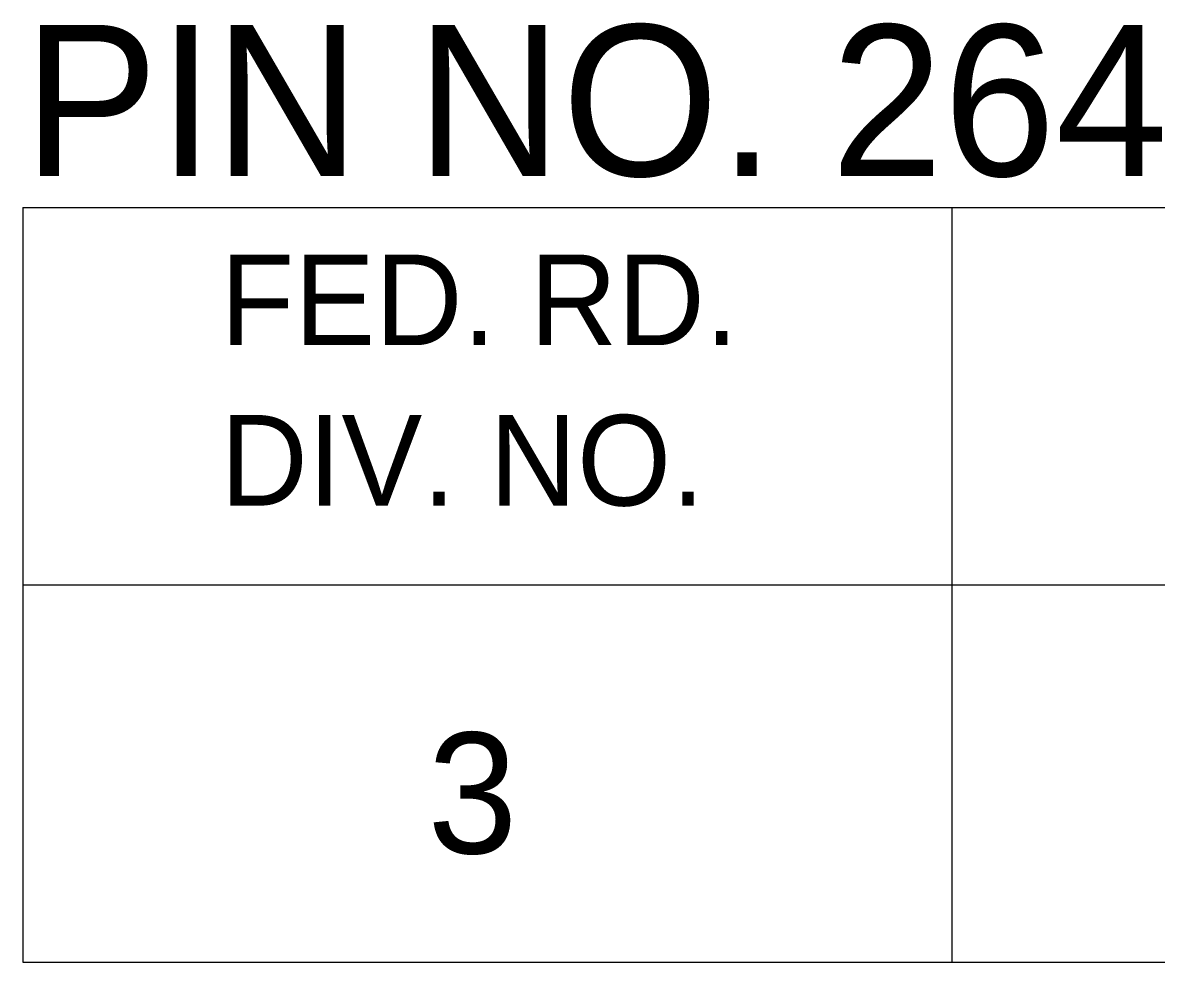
# Model space of a CAD drawing. Extents: x 1000 to 1162, y 999 to 8520.
# Drawn here: x 1133.055 to 1136.81, y 6620.046 to 6623.157 of the extents above; entities that cross this region are included whole.
import ezdxf

# ---------------------------------------------------------------- set-up
doc = ezdxf.new("R2010")
doc.units = 0
doc.layers.add('Level 20', color=7, linetype='Continuous')
doc.layers.add('Level 3', color=7, linetype='Continuous')

msp = doc.modelspace()

# ---------------------------------------------------------------- linework, layer by layer
at = {"layer": 'Level 3'}
for p, q in [((1133.055, 6622.5458), (1161.555, 6622.5458)), ((1133.055, 6622.5458), (1133.055, 6620.0458)), ((1133.055, 6622.5458), (1161.555, 6622.5458)), ((1133.055, 6622.5458), (1133.055, 6620.0458)), ((1133.055, 6622.5458), (1161.555, 6622.5458)), ((1133.055, 6622.5458), (1133.055, 6620.0458)), ((1133.055, 6622.5458), (1161.555, 6622.5458)), ((1133.055, 6622.5458), (1133.055, 6620.0458)), ((1133.055, 6622.5458), (1161.555, 6622.5458)), ((1133.055, 6622.5458), (1133.055, 6620.0458)), ((1133.055, 6622.5458), (1161.555, 6622.5458)), ((1133.055, 6622.5458), (1133.055, 6620.0458)), ((1133.055, 6622.5458), (1161.555, 6622.5458)), ((1133.055, 6622.5458), (1133.055, 6620.0458)), ((1133.055, 6622.5458), (1161.555, 6622.5458)), ((1133.055, 6622.5458), (1133.055, 6620.0458)), ((1133.055, 6622.5458), (1161.555, 6622.5458)), ((1133.055, 6622.5458), (1133.055, 6620.0458)), ((1133.055, 6622.5458), (1161.555, 6622.5458)), ((1133.055, 6622.5458), (1133.055, 6620.0458)), ((1133.055, 6622.5458), (1161.555, 6622.5458)), ((1133.055, 6622.5458), (1133.055, 6620.0458)), ((1133.055, 6622.5458), (1161.555, 6622.5458)), ((1133.055, 6622.5458), (1133.055, 6620.0458)), ((1133.055, 6622.5458), (1161.555, 6622.5458)), ((1133.055, 6622.5458), (1133.055, 6620.0458)), ((1133.055, 6622.5458), (1161.555, 6622.5458)), ((1133.055, 6622.5458), (1133.055, 6620.0458)), ((1133.055, 6622.5458), (1161.555, 6622.5458)), ((1133.055, 6622.5458), (1133.055, 6620.0458)), ((1133.055, 6622.5458), (1161.555, 6622.5458)), ((1133.055, 6622.5458), (1133.055, 6620.0458)), ((1133.055, 6622.5458), (1161.555, 6622.5458)), ((1133.055, 6622.5458), (1133.055, 6620.0458)), ((1133.055, 6622.5458), (1161.555, 6622.5458)), ((1133.055, 6622.5458), (1133.055, 6620.0458)), ((1133.055, 6622.5458), (1161.555, 6622.5458)), ((1133.055, 6622.5458), (1133.055, 6620.0458)), ((1133.055, 6622.5458), (1161.555, 6622.5458)), ((1133.055, 6622.5458), (1133.055, 6620.0458)), ((1133.055, 6622.5458), (1161.555, 6622.5458)), ((1133.055, 6622.5458), (1133.055, 6620.0458)), ((1133.055, 6622.5458), (1161.555, 6622.5458)), ((1133.055, 6622.5458), (1133.055, 6620.0458)), ((1133.055, 6622.5458), (1161.555, 6622.5458)), ((1133.055, 6622.5458), (1133.055, 6620.0458)), ((1133.055, 6622.5458), (1161.555, 6622.5458)), ((1133.055, 6622.5458), (1133.055, 6620.0458)), ((1133.055, 6622.5458), (1161.555, 6622.5458)), ((1133.055, 6622.5458), (1133.055, 6620.0458)), ((1133.055, 6622.5458), (1161.555, 6622.5458)), ((1133.055, 6622.5458), (1133.055, 6620.0458)), ((1133.055, 6622.5458), (1161.555, 6622.5458)), ((1133.055, 6622.5458), (1133.055, 6620.0458)), ((1133.055, 6622.5458), (1161.555, 6622.5458)), ((1133.055, 6622.5458), (1133.055, 6620.0458)), ((1133.055, 6622.5458), (1161.555, 6622.5458)), ((1133.055, 6622.5458), (1133.055, 6620.0458)), ((1133.055, 6622.5458), (1161.555, 6622.5458)), ((1133.055, 6622.5458), (1133.055, 6620.0458)), ((1133.055, 6622.5458), (1161.555, 6622.5458)), ((1133.055, 6622.5458), (1133.055, 6620.0458)), ((1133.055, 6622.5458), (1161.555, 6622.5458)), ((1133.055, 6622.5458), (1133.055, 6620.0458)), ((1133.055, 6622.5458), (1161.555, 6622.5458)), ((1133.055, 6622.5458), (1133.055, 6620.0458)), ((1133.055, 6622.5458), (1161.555, 6622.5458)), ((1133.055, 6622.5458), (1133.055, 6620.0458)), ((1133.055, 6622.5458), (1161.555, 6622.5458)), ((1133.055, 6622.5458), (1133.055, 6620.0458)), ((1133.055, 6622.5458), (1161.555, 6622.5458)), ((1133.055, 6622.5458), (1133.055, 6620.0458)), ((1133.055, 6622.5458), (1161.555, 6622.5458)), ((1133.055, 6622.5458), (1133.055, 6620.0458)), ((1133.055, 6622.5458), (1161.555, 6622.5458)), ((1133.055, 6622.5458), (1133.055, 6620.0458)), ((1133.055, 6622.5458), (1161.555, 6622.5458)), ((1133.055, 6622.5458), (1133.055, 6620.0458)), ((1133.055, 6622.5458), (1161.555, 6622.5458)), ((1133.055, 6622.5458), (1133.055, 6620.0458)), ((1133.055, 6622.5458), (1161.555, 6622.5458)), ((1133.055, 6622.5458), (1133.055, 6620.0458)), ((1133.055, 6622.5458), (1161.555, 6622.5458)), ((1133.055, 6622.5458), (1133.055, 6620.0458)), ((1133.055, 6622.5458), (1161.555, 6622.5458)), ((1133.055, 6622.5458), (1133.055, 6620.0458)), ((1133.055, 6622.5458), (1161.555, 6622.5458)), ((1133.055, 6622.5458), (1133.055, 6620.0458)), ((1133.055, 6622.5458), (1161.555, 6622.5458)), ((1133.055, 6622.5458), (1133.055, 6620.0458)), ((1133.055, 6622.5458), (1161.555, 6622.5458)), ((1133.055, 6622.5458), (1133.055, 6620.0458)), ((1133.055, 6622.5458), (1161.555, 6622.5458)), ((1133.055, 6622.5458), (1133.055, 6620.0458)), ((1136.1323, 6622.5458), (1136.1323, 6620.0458)), ((1136.1323, 6622.5458), (1136.1323, 6620.0458)), ((1136.1323, 6622.5458), (1136.1323, 6620.0458)), ((1136.1323, 6622.5458), (1136.1323, 6620.0458)), ((1136.1323, 6622.5458), (1136.1323, 6620.0458)), ((1136.1323, 6622.5458), (1136.1323, 6620.0458)), ((1136.1323, 6622.5458), (1136.1323, 6620.0458)), ((1136.1323, 6622.5458), (1136.1323, 6620.0458)), ((1136.1323, 6622.5458), (1136.1323, 6620.0458)), ((1136.1323, 6622.5458), (1136.1323, 6620.0458)), ((1136.1323, 6622.5458), (1136.1323, 6620.0458)), ((1136.1323, 6622.5458), (1136.1323, 6620.0458)), ((1136.1323, 6622.5458), (1136.1323, 6620.0458)), ((1136.1323, 6622.5458), (1136.1323, 6620.0458)), ((1136.1323, 6622.5458), (1136.1323, 6620.0458)), ((1136.1323, 6622.5458), (1136.1323, 6620.0458)), ((1136.1323, 6622.5458), (1136.1323, 6620.0458)), ((1136.1323, 6622.5458), (1136.1323, 6620.0458)), ((1136.1323, 6622.5458), (1136.1323, 6620.0458)), ((1136.1323, 6622.5458), (1136.1323, 6620.0458)), ((1136.1323, 6622.5458), (1136.1323, 6620.0458)), ((1136.1323, 6622.5458), (1136.1323, 6620.0458)), ((1136.1323, 6622.5458), (1136.1323, 6620.0458)), ((1136.1323, 6622.5458), (1136.1323, 6620.0458)), ((1136.1323, 6622.5458), (1136.1323, 6620.0458)), ((1136.1323, 6622.5458), (1136.1323, 6620.0458)), ((1136.1323, 6622.5458), (1136.1323, 6620.0458)), ((1136.1323, 6622.5458), (1136.1323, 6620.0458)), ((1136.1323, 6622.5458), (1136.1323, 6620.0458)), ((1136.1323, 6622.5458), (1136.1323, 6620.0458)), ((1136.1323, 6622.5458), (1136.1323, 6620.0458)), ((1136.1323, 6622.5458), (1136.1323, 6620.0458)), ((1136.1323, 6622.5458), (1136.1323, 6620.0458)), ((1136.1323, 6622.5458), (1136.1323, 6620.0458)), ((1136.1323, 6622.5458), (1136.1323, 6620.0458)), ((1136.1323, 6622.5458), (1136.1323, 6620.0458)), ((1136.1323, 6622.5458), (1136.1323, 6620.0458)), ((1136.1323, 6622.5458), (1136.1323, 6620.0458)), ((1136.1323, 6622.5458), (1136.1323, 6620.0458)), ((1136.1323, 6622.5458), (1136.1323, 6620.0458)), ((1136.1323, 6622.5458), (1136.1323, 6620.0458)), ((1136.1323, 6622.5458), (1136.1323, 6620.0458)), ((1136.1323, 6622.5458), (1136.1323, 6620.0458)), ((1136.1323, 6622.5458), (1136.1323, 6620.0458)), ((1136.1323, 6622.5458), (1136.1323, 6620.0458)), ((1136.1323, 6622.5458), (1136.1323, 6620.0458)), ((1136.1323, 6622.5458), (1136.1323, 6620.0458)), ((1133.055, 6621.2958), (1161.555, 6621.2958)), ((1133.055, 6621.2958), (1161.555, 6621.2958)), ((1133.055, 6621.2958), (1161.555, 6621.2958)), ((1133.055, 6621.2958), (1161.555, 6621.2958)), ((1133.055, 6621.2958), (1161.555, 6621.2958)), ((1133.055, 6621.2958), (1161.555, 6621.2958)), ((1133.055, 6621.2958), (1161.555, 6621.2958)), ((1133.055, 6621.2958), (1161.555, 6621.2958)), ((1133.055, 6621.2958), (1161.555, 6621.2958)), ((1133.055, 6621.2958), (1161.555, 6621.2958)), ((1133.055, 6621.2958), (1161.555, 6621.2958)), ((1133.055, 6621.2958), (1161.555, 6621.2958)), ((1133.055, 6621.2958), (1161.555, 6621.2958)), ((1133.055, 6621.2958), (1161.555, 6621.2958)), ((1133.055, 6621.2958), (1161.555, 6621.2958)), ((1133.055, 6621.2958), (1161.555, 6621.2958)), ((1133.055, 6621.2958), (1161.555, 6621.2958)), ((1133.055, 6621.2958), (1161.555, 6621.2958)), ((1133.055, 6621.2958), (1161.555, 6621.2958)), ((1133.055, 6621.2958), (1161.555, 6621.2958)), ((1133.055, 6621.2958), (1161.555, 6621.2958)), ((1133.055, 6621.2958), (1161.555, 6621.2958)), ((1133.055, 6621.2958), (1161.555, 6621.2958)), ((1133.055, 6621.2958), (1161.555, 6621.2958)), ((1133.055, 6621.2958), (1161.555, 6621.2958)), ((1133.055, 6621.2958), (1161.555, 6621.2958)), ((1133.055, 6621.2958), (1161.555, 6621.2958)), ((1133.055, 6621.2958), (1161.555, 6621.2958)), ((1133.055, 6621.2958), (1161.555, 6621.2958)), ((1133.055, 6621.2958), (1161.555, 6621.2958)), ((1133.055, 6621.2958), (1161.555, 6621.2958)), ((1133.055, 6621.2958), (1161.555, 6621.2958)), ((1133.055, 6621.2958), (1161.555, 6621.2958)), ((1133.055, 6621.2958), (1161.555, 6621.2958)), ((1133.055, 6621.2958), (1161.555, 6621.2958)), ((1133.055, 6621.2958), (1161.555, 6621.2958)), ((1133.055, 6621.2958), (1161.555, 6621.2958)), ((1133.055, 6621.2958), (1161.555, 6621.2958)), ((1133.055, 6621.2958), (1161.555, 6621.2958)), ((1133.055, 6621.2958), (1161.555, 6621.2958)), ((1133.055, 6621.2958), (1161.555, 6621.2958)), ((1133.055, 6621.2958), (1161.555, 6621.2958)), ((1133.055, 6621.2958), (1161.555, 6621.2958)), ((1133.055, 6621.2958), (1161.555, 6621.2958)), ((1133.055, 6621.2958), (1161.555, 6621.2958)), ((1133.055, 6621.2958), (1161.555, 6621.2958)), ((1133.055, 6621.2958), (1161.555, 6621.2958)), ((1133.055, 6620.0458), (1161.555, 6620.0458)), ((1133.055, 6620.0458), (1161.555, 6620.0458)), ((1133.055, 6620.0458), (1161.555, 6620.0458)), ((1133.055, 6620.0458), (1161.555, 6620.0458)), ((1133.055, 6620.0458), (1161.555, 6620.0458)), ((1133.055, 6620.0458), (1161.555, 6620.0458)), ((1133.055, 6620.0458), (1161.555, 6620.0458)), ((1133.055, 6620.0458), (1161.555, 6620.0458)), ((1133.055, 6620.0458), (1161.555, 6620.0458)), ((1133.055, 6620.0458), (1161.555, 6620.0458)), ((1133.055, 6620.0458), (1161.555, 6620.0458)), ((1133.055, 6620.0458), (1161.555, 6620.0458)), ((1133.055, 6620.0458), (1161.555, 6620.0458)), ((1133.055, 6620.0458), (1161.555, 6620.0458)), ((1133.055, 6620.0458), (1161.555, 6620.0458)), ((1133.055, 6620.0458), (1161.555, 6620.0458)), ((1133.055, 6620.0458), (1161.555, 6620.0458)), ((1133.055, 6620.0458), (1161.555, 6620.0458)), ((1133.055, 6620.0458), (1161.555, 6620.0458)), ((1133.055, 6620.0458), (1161.555, 6620.0458)), ((1133.055, 6620.0458), (1161.555, 6620.0458)), ((1133.055, 6620.0458), (1161.555, 6620.0458)), ((1133.055, 6620.0458), (1161.555, 6620.0458)), ((1133.055, 6620.0458), (1161.555, 6620.0458)), ((1133.055, 6620.0458), (1161.555, 6620.0458)), ((1133.055, 6620.0458), (1161.555, 6620.0458)), ((1133.055, 6620.0458), (1161.555, 6620.0458)), ((1133.055, 6620.0458), (1161.555, 6620.0458)), ((1133.055, 6620.0458), (1161.555, 6620.0458)), ((1133.055, 6620.0458), (1161.555, 6620.0458)), ((1133.055, 6620.0458), (1161.555, 6620.0458)), ((1133.055, 6620.0458), (1161.555, 6620.0458)), ((1133.055, 6620.0458), (1161.555, 6620.0458)), ((1133.055, 6620.0458), (1161.555, 6620.0458)), ((1133.055, 6620.0458), (1161.555, 6620.0458)), ((1133.055, 6620.0458), (1161.555, 6620.0458)), ((1133.055, 6620.0458), (1161.555, 6620.0458)), ((1133.055, 6620.0458), (1161.555, 6620.0458)), ((1133.055, 6620.0458), (1161.555, 6620.0458)), ((1133.055, 6620.0458), (1161.555, 6620.0458)), ((1133.055, 6620.0458), (1161.555, 6620.0458)), ((1133.055, 6620.0458), (1161.555, 6620.0458)), ((1133.055, 6620.0458), (1161.555, 6620.0458)), ((1133.055, 6620.0458), (1161.555, 6620.0458)), ((1133.055, 6620.0458), (1161.555, 6620.0458)), ((1133.055, 6620.0458), (1161.555, 6620.0458)), ((1133.055, 6620.0458), (1161.555, 6620.0458))]:
    msp.add_line(p, q, dxfattribs=at)

# ---------------------------------------------------------------- texts
at = {"layer": 'Level 20'}
msp.add_text('PIN NO. 26432', height=0.5, dxfattribs=at).set_placement((1133.0578, 6622.65))
at = {"layer": 'Level 3'}
for s, height, p in [('FED. RD.', 0.3, (1133.7098, 6622.0896)), ('FED. RD.', 0.3, (1133.7098, 6622.0896)), ('FED. RD.', 0.3, (1133.7098, 6622.0896)), ('FED. RD.', 0.3, (1133.7098, 6622.0896)), ('FED. RD.', 0.3, (1133.7098, 6622.0896)), ('FED. RD.', 0.3, (1133.7098, 6622.0896)), ('FED. RD.', 0.3, (1133.7098, 6622.0896)), ('FED. RD.', 0.3, (1133.7098, 6622.0896)), ('FED. RD.', 0.3, (1133.7098, 6622.0896)), ('FED. RD.', 0.3, (1133.7098, 6622.0896)), ('FED. RD.', 0.3, (1133.7098, 6622.0896)), ('FED. RD.', 0.3, (1133.7098, 6622.0896)), ('FED. RD.', 0.3, (1133.7098, 6622.0896)), ('FED. RD.', 0.3, (1133.7098, 6622.0896)), ('FED. RD.', 0.3, (1133.7098, 6622.0896)), ('FED. RD.', 0.3, (1133.7098, 6622.0896)), ('FED. RD.', 0.3, (1133.7098, 6622.0896)), ('FED. RD.', 0.3, (1133.7098, 6622.0896)), ('FED. RD.', 0.3, (1133.7098, 6622.0896)), ('FED. RD.', 0.3, (1133.7098, 6622.0896)), ('FED. RD.', 0.3, (1133.7098, 6622.0896)), ('FED. RD.', 0.3, (1133.7098, 6622.0896)), ('FED. RD.', 0.3, (1133.7098, 6622.0896)), ('FED. RD.', 0.3, (1133.7098, 6622.0896)), ('FED. RD.', 0.3, (1133.7098, 6622.0896)), ('FED. RD.', 0.3, (1133.7098, 6622.0896)), ('FED. RD.', 0.3, (1133.7098, 6622.0896)), ('FED. RD.', 0.3, (1133.7098, 6622.0896)), ('FED. RD.', 0.3, (1133.7098, 6622.0896)), ('FED. RD.', 0.3, (1133.7098, 6622.0896)), ('FED. RD.', 0.3, (1133.7098, 6622.0896)), ('FED. RD.', 0.3, (1133.7098, 6622.0896)), ('FED. RD.', 0.3, (1133.7098, 6622.0896)), ('FED. RD.', 0.3, (1133.7098, 6622.0896)), ('FED. RD.', 0.3, (1133.7098, 6622.0896)), ('FED. RD.', 0.3, (1133.7098, 6622.0896)), ('FED. RD.', 0.3, (1133.7098, 6622.0896)), ('FED. RD.', 0.3, (1133.7098, 6622.0896)), ('FED. RD.', 0.3, (1133.7098, 6622.0896)), ('FED. RD.', 0.3, (1133.7098, 6622.0896)), ('FED. RD.', 0.3, (1133.7098, 6622.0896)), ('FED. RD.', 0.3, (1133.7098, 6622.0896)), ('FED. RD.', 0.3, (1133.7098, 6622.0896)), ('FED. RD.', 0.3, (1133.7098, 6622.0896)), ('FED. RD.', 0.3, (1133.7098, 6622.0896)), ('FED. RD.', 0.3, (1133.7098, 6622.0896)), ('FED. RD.', 0.3, (1133.7098, 6622.0896)), ('DIV. NO.', 0.3, (1133.7098, 6621.5583)), ('DIV. NO.', 0.3, (1133.7098, 6621.5583)), ('DIV. NO.', 0.3, (1133.7098, 6621.5583)), ('DIV. NO.', 0.3, (1133.7098, 6621.5583)), ('DIV. NO.', 0.3, (1133.7098, 6621.5583)), ('DIV. NO.', 0.3, (1133.7098, 6621.5583)), ('DIV. NO.', 0.3, (1133.7098, 6621.5583)), ('DIV. NO.', 0.3, (1133.7098, 6621.5583)), ('DIV. NO.', 0.3, (1133.7098, 6621.5583)), ('DIV. NO.', 0.3, (1133.7098, 6621.5583)), ('DIV. NO.', 0.3, (1133.7098, 6621.5583)), ('DIV. NO.', 0.3, (1133.7098, 6621.5583)), ('DIV. NO.', 0.3, (1133.7098, 6621.5583)), ('DIV. NO.', 0.3, (1133.7098, 6621.5583)), ('DIV. NO.', 0.3, (1133.7098, 6621.5583)), ('DIV. NO.', 0.3, (1133.7098, 6621.5583)), ('DIV. NO.', 0.3, (1133.7098, 6621.5583)), ('DIV. NO.', 0.3, (1133.7098, 6621.5583)), ('DIV. NO.', 0.3, (1133.7098, 6621.5583)), ('DIV. NO.', 0.3, (1133.7098, 6621.5583)), ('DIV. NO.', 0.3, (1133.7098, 6621.5583)), ('DIV. NO.', 0.3, (1133.7098, 6621.5583)), ('DIV. NO.', 0.3, (1133.7098, 6621.5583)), ('DIV. NO.', 0.3, (1133.7098, 6621.5583)), ('DIV. NO.', 0.3, (1133.7098, 6621.5583)), ('DIV. NO.', 0.3, (1133.7098, 6621.5583)), ('DIV. NO.', 0.3, (1133.7098, 6621.5583)), ('DIV. NO.', 0.3, (1133.7098, 6621.5583)), ('DIV. NO.', 0.3, (1133.7098, 6621.5583)), ('DIV. NO.', 0.3, (1133.7098, 6621.5583)), ('DIV. NO.', 0.3, (1133.7098, 6621.5583)), ('DIV. NO.', 0.3, (1133.7098, 6621.5583)), ('DIV. NO.', 0.3, (1133.7098, 6621.5583)), ('DIV. NO.', 0.3, (1133.7098, 6621.5583)), ('DIV. NO.', 0.3, (1133.7098, 6621.5583)), ('DIV. NO.', 0.3, (1133.7098, 6621.5583)), ('DIV. NO.', 0.3, (1133.7098, 6621.5583)), ('DIV. NO.', 0.3, (1133.7098, 6621.5583)), ('DIV. NO.', 0.3, (1133.7098, 6621.5583)), ('DIV. NO.', 0.3, (1133.7098, 6621.5583)), ('DIV. NO.', 0.3, (1133.7098, 6621.5583)), ('DIV. NO.', 0.3, (1133.7098, 6621.5583)), ('DIV. NO.', 0.3, (1133.7098, 6621.5583)), ('DIV. NO.', 0.3, (1133.7098, 6621.5583)), ('DIV. NO.', 0.3, (1133.7098, 6621.5583)), ('DIV. NO.', 0.3, (1133.7098, 6621.5583)), ('DIV. NO.', 0.3, (1133.7098, 6621.5583)), ('3', 0.4, (1134.3961, 6620.4065)), ('3', 0.4, (1134.3961, 6620.4065)), ('3', 0.4, (1134.3961, 6620.4065)), ('3', 0.4, (1134.3961, 6620.4065)), ('3', 0.4, (1134.3961, 6620.4065)), ('3', 0.4, (1134.3961, 6620.4065)), ('3', 0.4, (1134.3961, 6620.4065)), ('3', 0.4, (1134.3961, 6620.4065)), ('3', 0.4, (1134.3961, 6620.4065)), ('3', 0.4, (1134.3961, 6620.4065)), ('3', 0.4, (1134.3961, 6620.4065)), ('3', 0.4, (1134.3961, 6620.4065)), ('3', 0.4, (1134.3961, 6620.4065)), ('3', 0.4, (1134.3961, 6620.4065)), ('3', 0.4, (1134.3961, 6620.4065)), ('3', 0.4, (1134.3961, 6620.4065)), ('3', 0.4, (1134.3961, 6620.4065)), ('3', 0.4, (1134.3961, 6620.4065)), ('3', 0.4, (1134.3961, 6620.4065)), ('3', 0.4, (1134.3961, 6620.4065)), ('3', 0.4, (1134.3961, 6620.4065)), ('3', 0.4, (1134.3961, 6620.4065)), ('3', 0.4, (1134.3961, 6620.4065)), ('3', 0.4, (1134.3961, 6620.4065)), ('3', 0.4, (1134.3961, 6620.4065)), ('3', 0.4, (1134.3961, 6620.4065)), ('3', 0.4, (1134.3961, 6620.4065)), ('3', 0.4, (1134.3961, 6620.4065)), ('3', 0.4, (1134.3961, 6620.4065)), ('3', 0.4, (1134.3961, 6620.4065)), ('3', 0.4, (1134.3961, 6620.4065)), ('3', 0.4, (1134.3961, 6620.4065)), ('3', 0.4, (1134.3961, 6620.4065)), ('3', 0.4, (1134.3961, 6620.4065)), ('3', 0.4, (1134.3961, 6620.4065)), ('3', 0.4, (1134.3961, 6620.4065)), ('3', 0.4, (1134.3961, 6620.4065)), ('3', 0.4, (1134.3961, 6620.4065)), ('3', 0.4, (1134.3961, 6620.4065)), ('3', 0.4, (1134.3961, 6620.4065)), ('3', 0.4, (1134.3961, 6620.4065)), ('3', 0.4, (1134.3961, 6620.4065)), ('3', 0.4, (1134.3961, 6620.4065)), ('3', 0.4, (1134.3961, 6620.4065)), ('3', 0.4, (1134.3961, 6620.4065)), ('3', 0.4, (1134.3961, 6620.4065)), ('3', 0.4, (1134.3961, 6620.4065))]:
    msp.add_text(s, height=height, dxfattribs=at).set_placement(p)

doc.saveas('drawing.dxf')
